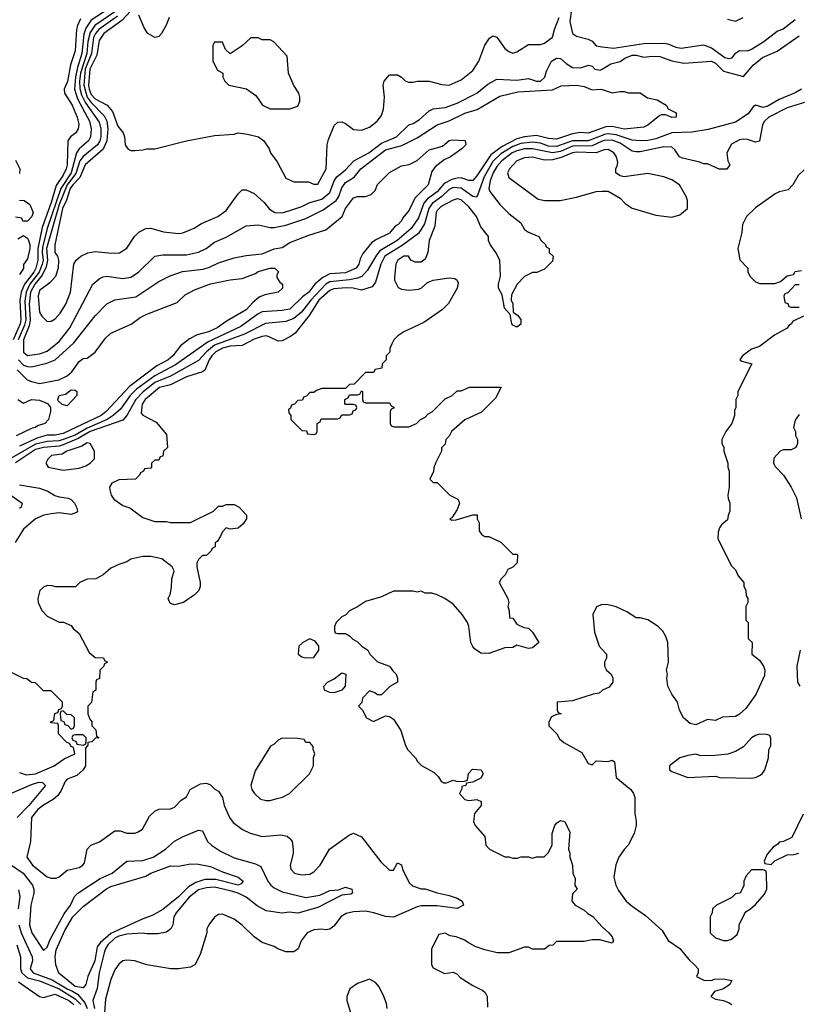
# Model space of a CAD drawing. Header units: inches. Extents: x 2348341 to 2479810, y 460419 to 613669.
# Tile 393 of 656: x 2377071 to 2380986, y 581511 to 586459. Entities that reach past the tile are written whole.
import ezdxf

# ---------------------------------------------------------------- set-up
doc = ezdxf.new("R2010")
doc.units = ezdxf.units.IN
doc.header["$MEASUREMENT"] = 0
doc.layers.add('C3578', color=7, linetype='Continuous')
doc.layers.add('C3588', color=7, linetype='Continuous')

msp = doc.modelspace()

# ---------------------------------------------------------------- linework, layer by layer
at = {"layer": 'C3578', "color": 2}
for points, elevation in [([(2377544.4, 586530), (2377430, 586456.8), (2377403.2, 586416.8), (2377394.3, 586385.7), (2377383.7, 586290), (2377361.3, 586218.7), (2377351.3, 586170), (2377346.4, 586110), (2377361.1, 586061.1), (2377421.3, 585950), (2377430.3, 585910), (2377427.2, 585870), (2377417.6, 585850), (2377370.2, 585809.8), (2377356.1, 585790), (2377330.7, 585690), (2377277.2, 585610), (2377209.5, 585410), (2377185.5, 585314.5), (2377183.3, 585290), (2377188.3, 585250), (2377184.4, 585230), (2377168.4, 585190), (2377122.5, 585130), (2377103.6, 585090), (2377096.1, 585043.9), (2377101.7, 584950), (2377095.6, 584924.4), (2377064.2, 584850)], 86), ([(2379846, 586510), (2379837.3, 586450), (2379851.3, 586390), (2379870, 586376), (2379930, 586361), (2379950, 586351), (2379970, 586327.3), (2380000, 586323.6)], 98), ([(2377377.3, 586462.7), (2377361.3, 586430), (2377356.5, 586410), (2377350, 586302), (2377327, 586233), (2377311, 586149), (2377294.4, 586110), (2377297.1, 586090), (2377335.2, 586030), (2377360.3, 585970), (2377368.1, 585931.9), (2377365.5, 585910), (2377354, 585890), (2377326.8, 585870), (2377313, 585850), (2377310.2, 585730.2), (2377305.5, 585710), (2377290, 585678), (2377254, 585626), (2377230, 585540.9), (2377184.6, 585415.4), (2377162.4, 585310), (2377161.8, 585250), (2377152.1, 585210), (2377142.7, 585190), (2377095.5, 585130), (2377078, 585090), (2377072.5, 585050), (2377077.3, 584950), (2377072.8, 584930), (2377038.7, 584850)], 82), ([(2377550, 586499), (2377449.6, 586430.4), (2377424.9, 586395.1), (2377414.1, 586350), (2377408.9, 586290), (2377377.1, 586190), (2377371.7, 586150), (2377373.1, 586113.1), (2377381.6, 586081.6), (2377401.6, 586041.6), (2377470, 585944.9), (2377479.7, 585910), (2377479.2, 585870), (2377474, 585850), (2377461.5, 585830), (2377390, 585772.4), (2377373.8, 585750), (2377353.5, 585686.5), (2377310, 585629.8), (2377269.4, 585530.6), (2377206.2, 585310), (2377211.7, 585250), (2377203.4, 585216.6), (2377184.8, 585175.2), (2377147, 585130), (2377126.2, 585090), (2377118.8, 585030), (2377124.2, 584950), (2377118.8, 584921.2), (2377090.2, 584850), (2377090, 584787.7), (2377110, 584772.4), (2377170, 584779.5), (2377210, 584794), (2377270, 584842.4), (2377322.4, 584910), (2377439.3, 585130), (2377470, 585157.3), (2377490, 585167.3), (2377510, 585170.5), (2377590, 585158), (2377630, 585164.9), (2377669.2, 585190), (2377750, 585270.6), (2377790, 585278), (2377910, 585277.1), (2377970, 585290.4), (2378009.2, 585310), (2378050, 585340.5), (2378110, 585365.5), (2378210, 585424), (2378270, 585427.7), (2378330, 585414), (2378350, 585414), (2378410, 585427), (2378510, 585460.4), (2378596.2, 585503.8), (2378662.4, 585550), (2378676.4, 585570), (2378690, 585613.4), (2378710, 585641.3), (2378752.7, 585667.3), (2378785.6, 585710), (2378910, 585805.8), (2378993.3, 585826.7), (2379070, 585864.9), (2379170, 585931.6), (2379230, 585950.3), (2379310, 585989), (2379371.9, 586008.1), (2379485.2, 586074.8), (2379575.8, 586095.8), (2379750, 586106.8), (2379794, 586126), (2379870.5, 586130.5), (2379910, 586122.8), (2379950, 586106), (2379990.7, 586110.7), (2380000, 586107.6)], 90), ([(2377563.3, 586476.7), (2377469.6, 586410.4), (2377451.9, 586390), (2377442.8, 586370), (2377431.5, 586290), (2377400.6, 586210), (2377392.9, 586130), (2377410.8, 586070), (2377430, 586043.5), (2377495.4, 585975.4), (2377509.2, 585950), (2377514.3, 585910), (2377509.4, 585850.6), (2377490.9, 585809.1), (2377400.2, 585730), (2377374.1, 585665.9), (2377338.6, 585630), (2377325.1, 585610), (2377307.2, 585552.8), (2377286.1, 585510), (2377247.3, 585327.3), (2377248.5, 585290), (2377261, 585270), (2377266.8, 585250), (2377264.7, 585210), (2377250.6, 585169.4), (2377222.8, 585137.2), (2377170, 585099), (2377163.8, 585070), (2377171.3, 584990), (2377182, 584970), (2377210, 584942), (2377230, 584944.7), (2377250, 584956), (2377274.9, 584985.1), (2377302.7, 585030), (2377326, 585090), (2377344, 585230), (2377355.3, 585250), (2377378, 585270), (2377412.9, 585287.1), (2377450, 585294.8), (2377533.6, 585286.4), (2377572.9, 585287.1), (2377609.1, 585310.9), (2377648.7, 585370), (2377669.3, 585390.7), (2377706, 585410), (2377730, 585410.8), (2377793.7, 585393.7), (2377870, 585384), (2377892.1, 585387.9), (2377949.1, 585410.9), (2377985.6, 585434.4), (2378068, 585470), (2378110, 585501), (2378170, 585584.7), (2378190, 585604.7), (2378210, 585604.7), (2378250, 585586), (2378301.1, 585541.1), (2378326.9, 585506.9), (2378354, 585490), (2378390, 585488.5), (2378430, 585499.5), (2378490, 585520.4), (2378530, 585540.3), (2378590, 585556.9), (2378629.8, 585590.2), (2378652.6, 585650), (2378666, 585670), (2378710, 585704.9), (2378750.8, 585749.2), (2378827.3, 585790), (2378890, 585838.9), (2378965.2, 585870), (2379028, 585930), (2379050, 585938), (2379082, 585958), (2379130, 586001), (2379150, 586010.8), (2379210, 586017.3), (2379270, 586039.1), (2379369.5, 586090.5), (2379424.8, 586135.2), (2379470, 586161), (2379570, 586154.8), (2379630, 586164), (2379670, 586150.7), (2379690, 586150.6), (2379711.3, 586170), (2379719.4, 586200.6), (2379745.6, 586250), (2379770, 586266.4), (2379790, 586263.8), (2379818.5, 586238.5), (2379850, 586219.5), (2379890, 586216.4), (2379931, 586231), (2379950, 586226), (2379962.8, 586210), (2379990, 586204.9), (2380000, 586210.8)], 94), ([(2377630, 586503.5), (2377585.4, 586454.6), (2377494, 586390), (2377470, 586354.5), (2377458.9, 586281.1), (2377423.5, 586210), (2377416.8, 586130), (2377419.8, 586110), (2377430, 586083.2), (2377450, 586061.6), (2377510.3, 586030.3), (2377538.3, 585998.3), (2377564.7, 585924.7), (2377591, 585890), (2377598, 585870), (2377602, 585830), (2377614, 585810), (2377630, 585802), (2377650, 585802), (2377690, 585804.7), (2377710, 585811), (2377750, 585811), (2377910, 585851), (2378050, 585878), (2378150, 585884.7), (2378170, 585891), (2378216.4, 585883.6), (2378272, 585870), (2378298, 585850), (2378324.7, 585810), (2378331.3, 585790), (2378365.4, 585745.4), (2378410, 585662), (2378450, 585644.7), (2378523.6, 585643.6), (2378550, 585632), (2378570, 585632), (2378612.3, 585710), (2378617.2, 585830), (2378623.2, 585856.8), (2378652.9, 585927.1), (2378670, 585944.7), (2378690, 585946), (2378710, 585938), (2378750, 585906.8), (2378790, 585904), (2378830, 585918.8), (2378869, 585950), (2378890, 585978), (2378900.9, 586010), (2378906, 586070), (2378899, 586130), (2378904, 586150), (2378930, 586182), (2378970, 586182), (2378991.1, 586171.1), (2379010, 586152), (2379025.4, 586145.4), (2379050, 586144.7), (2379069, 586151), (2379130, 586151), (2379193.2, 586133.2), (2379230, 586130.6), (2379290, 586156.3), (2379350, 586204), (2379379.5, 586250), (2379409.5, 586330.5), (2379433.6, 586366.4), (2379450, 586378), (2379470, 586372), (2379510, 586314.8), (2379530, 586299.1), (2379550, 586290.7), (2379570, 586297.3), (2379630, 586334), (2379690, 586334), (2379710, 586340.7), (2379749.4, 586370.6), (2379759.5, 586410), (2379784, 586470)], 98), ([(2377822.4, 586470), (2377807.9, 586432.1), (2377784.7, 586390), (2377770, 586375.3), (2377750, 586369), (2377715.3, 586390), (2377697.5, 586417.5), (2377670, 586482.7)], 98), ([(2380000, 585914.5), (2379930, 585889.7), (2379890, 585892.7), (2379850, 585886.2), (2379770, 585858.5), (2379730, 585861.5), (2379670, 585877.8), (2379610, 585870.9), (2379570, 585860.3), (2379497.3, 585822.7), (2379440.4, 585779.6), (2379370, 585674), (2379350, 585651.8), (2379330, 585651.8), (2379290, 585664), (2379270, 585662.7), (2379243.2, 585656.8), (2379204.6, 585635.4), (2379170, 585594.8), (2379121.7, 585558.3), (2379103.5, 585536.5), (2379076.2, 585463.8), (2379038.7, 585410), (2378968.7, 585350), (2378882.4, 585297.6), (2378864.3, 585275.7), (2378820.4, 585199.6), (2378791, 585169), (2378770, 585159.8), (2378730, 585151.6), (2378630, 585141.2), (2378610, 585130.8), (2378534.4, 585050), (2378487.4, 584990), (2378450, 584956.9), (2378410, 584942), (2378307.7, 584932.3), (2378202, 584878), (2378050, 584823.7), (2378010.2, 584790), (2377970, 584746.9), (2377830, 584667.8), (2377750, 584635.7), (2377690, 584587.8), (2377654.2, 584550), (2377610.2, 584469.8), (2377590, 584447.1), (2377426, 584390), (2377365.7, 584354.3), (2377290, 584322.2), (2377270, 584316.1), (2377190.8, 584310), (2377150, 584298.6), (2377050, 584232.9)], 90), ([(2380000, 585878), (2379930.1, 585849.9), (2379850, 585849.9), (2379770, 585822.4), (2379730, 585824), (2379690, 585839), (2379650, 585844.2), (2379590, 585837.6), (2379550, 585821.9), (2379490, 585785.5), (2379450, 585747.3), (2379406.7, 585670), (2379370, 585567), (2379350, 585571.2), (2379290, 585612.4), (2379250, 585615.1), (2379230, 585606.3), (2379193.4, 585570), (2379145, 585535), (2379128.4, 585510), (2379107, 585433), (2379076, 585384), (2378994.9, 585325.1), (2378906.7, 585270), (2378886.9, 585230), (2378860.4, 585139.6), (2378843.8, 585116.2), (2378790, 585100.7), (2378748, 585110), (2378711.9, 585111.9), (2378650, 585107.3), (2378630, 585098.5), (2378574.9, 585050), (2378527.1, 584972.9), (2378455.5, 584884.5), (2378432.7, 584867.3), (2378390, 584845.6), (2378370, 584843.6), (2378325.4, 584865.4), (2378310, 584869.7), (2378290, 584867.3), (2378250, 584853.3), (2378190, 584822), (2378130, 584817.8), (2378090, 584807.7), (2378056.5, 584790), (2378036.5, 584770), (2378023.6, 584750), (2378002, 584698), (2377990.4, 584689.6), (2377910, 584665.1), (2377830, 584624.8), (2377774, 584610), (2377701.3, 584550), (2377686.6, 584526.6), (2377682, 584482), (2377690, 584471.3), (2377756.9, 584436.9), (2377810, 584374), (2377814, 584310), (2377794, 584290), (2377790, 584266), (2377778, 584262), (2377770, 584246), (2377750, 584246), (2377734, 584230), (2377734, 584210), (2377730, 584206), (2377698, 584202), (2377694, 584190), (2377678, 584182), (2377674, 584170), (2377654, 584150), (2377570, 584146), (2377534, 584130), (2377522, 584110), (2377523.6, 584096.4), (2377531.3, 584070), (2377544.7, 584050), (2377590, 584018), (2377625.4, 584005.4), (2377690, 583958), (2377750, 583938), (2377810, 583938), (2377830, 583932), (2377930, 583932), (2378046, 583990), (2378070, 584014), (2378090, 584014), (2378110, 584022), (2378150, 584022), (2378174, 584010), (2378212, 583970), (2378211.3, 583950), (2378194.4, 583925.6), (2378170, 583904), (2378130, 583898), (2378110, 583906), (2378090, 583886), (2378079.8, 583860.2), (2378063.6, 583836.4), (2378054, 583830), (2378054, 583810), (2378038, 583802), (2378034, 583790), (2378010, 583766), (2377990, 583766), (2377970, 583746), (2377962, 583730), (2377962, 583710), (2377978, 583630), (2377978, 583610), (2377971.3, 583590), (2377950.6, 583569.4), (2377894, 583530), (2377850, 583518), (2377830, 583526), (2377820.4, 583540.4), (2377818, 583550), (2377828, 583570), (2377834, 583606), (2377835.3, 583650), (2377848, 583690), (2377838, 583710), (2377786, 583750), (2377730, 583762), (2377690, 583762), (2377630, 583748.7), (2377610, 583735.3), (2377570, 583722), (2377530, 583702), (2377490.9, 583669.1), (2377454, 583650), (2377410, 583648), (2377374, 583630), (2377351.6, 583608.4), (2377251.6, 583608.4), (2377234.6, 583614.6), (2377210, 583615.3), (2377190, 583608), (2377172, 583590), (2377162, 583550), (2377164.7, 583530), (2377182, 583490), (2377210, 583462), (2377270, 583432), (2377291.6, 583431.6), (2377330, 583414), (2377339.6, 583399.6), (2377370, 583374), (2377419.6, 583279.6), (2377450, 583254), (2377492.7, 583252.7), (2377498, 583238), (2377512, 583230), (2377498, 583222), (2377494, 583210), (2377474, 583190), (2377471.6, 583148.4), (2377458, 583142), (2377454, 583130), (2377454, 583090), (2377438, 583082), (2377431.6, 583028.4), (2377414, 583010), (2377414, 582970), (2377423.6, 582943.6), (2377434, 582930), (2377434, 582910), (2377454, 582890), (2377458, 582858), (2377471.3, 582850), (2377452, 582848), (2377434, 582830), (2377414, 582826), (2377414, 582814), (2377402, 582798), (2377402, 582710), (2377390.8, 582689.2), (2377358.8, 582661.2), (2377310, 582642), (2377299.3, 582630), (2377278, 582582), (2377260.9, 582559.1), (2377239.9, 582540.1), (2377190, 582511.6), (2377162, 582490), (2377130.6, 582450), (2377124.9, 582330), (2377107.3, 582250), (2377136, 582210), (2377210, 582151.3), (2377230, 582144.7), (2377254.6, 582145.4), (2377268.9, 582151.1), (2377310, 582184.7), (2377370, 582198), (2377388, 582210), (2377397.2, 582222.8), (2377409.5, 582290.5), (2377429.4, 582310.6), (2377472.3, 582327.7), (2377550, 582382), (2377576.4, 582383.6), (2377610, 582371.3), (2377650, 582371.3), (2377663.1, 582376.9), (2377688.4, 582391.6), (2377724, 582456), (2377750, 582482), (2377770, 582492), (2377830, 582494), (2377850, 582502), (2377883.1, 582536.9), (2377910, 582554), (2377928.9, 582591.1), (2377980.4, 582619.6), (2378010, 582622), (2378030, 582614), (2378051.6, 582591.6), (2378070, 582582), (2378091, 582550), (2378098.8, 582510), (2378126, 582450), (2378145.2, 582425.2), (2378192, 582390), (2378230, 582371), (2378290, 582354.8), (2378383.5, 582363.5), (2378416.3, 582356.3), (2378430, 582344.7), (2378441, 582330), (2378446.8, 582290), (2378446.8, 582270), (2378431.1, 582208.9), (2378434.8, 582190), (2378452, 582170), (2378490, 582162), (2378510, 582163), (2378530, 582165.5), (2378550, 582177.3), (2378581.2, 582210), (2378629.3, 582290.7), (2378730, 582362), (2378750, 582371.3), (2378790, 582352), (2378887.1, 582227.1), (2378930, 582184.7), (2378950, 582184.7), (2378970, 582222), (2378990, 582212), (2378996, 582190), (2379030, 582122), (2379046.4, 582106.4), (2379090, 582091.3), (2379110, 582091), (2379170, 582070.8), (2379230, 582057.3), (2379270, 582044.9), (2379296, 582030), (2379302, 582010), (2379270, 581993.2), (2379170, 582005.1), (2379090, 582005.6), (2379070, 582001.6), (2378950, 581949.3), (2378910, 581952), (2378851.3, 581971.3), (2378810, 581978.4), (2378750, 581975.6), (2378712.5, 581967.5), (2378687, 581953), (2378650, 581904), (2378630, 581889), (2378610, 581885.2), (2378589.3, 581889.3), (2378550, 581886), (2378516, 581870), (2378486.8, 581830), (2378470.9, 581789.1), (2378450, 581775.3), (2378410, 581775.3), (2378369.3, 581789.3), (2378350, 581802), (2378290, 581822), (2378249.3, 581849.3), (2378190, 581909), (2378150, 581939), (2378090, 581964), (2378070, 581962), (2378050.9, 581949.1), (2378022, 581910), (2378012, 581890), (2378011.3, 581870), (2377978.8, 581761.2), (2377951.1, 581708.9), (2377930, 581698), (2377870, 581688.7), (2377831.1, 581688.9), (2377710, 581709.2), (2377650, 581729.2), (2377610, 581732.7), (2377590, 581729.2), (2377570, 581713.2), (2377550, 581684), (2377530, 581635.3), (2377503, 581537), (2377498, 581470)], 94), ([(2377064.5, 584750), (2377090, 584723.2), (2377110, 584715.6), (2377130, 584714.9), (2377207.4, 584732.6), (2377249.8, 584750.2), (2377344.1, 584835.9), (2377449.7, 584970.3), (2377510, 585030.8), (2377550, 585050.7), (2377654.2, 585065.8), (2377770, 585144), (2377827.5, 585172.5), (2377890, 585193), (2377994.2, 585205.8), (2378024.8, 585215.2), (2378070, 585237.3), (2378150, 585262.8), (2378210, 585274.8), (2378290, 585282), (2378350, 585307.7), (2378390, 585314.8), (2378430, 585339.1), (2378524.2, 585375.8), (2378610, 585402.4), (2378693.2, 585470), (2378710, 585511), (2378750, 585564.7), (2378770, 585570.7), (2378810, 585570.8), (2378838.6, 585581.4), (2378858.6, 585601.4), (2378870, 585631.3), (2378930, 585691.3), (2378990, 585724.7), (2379030, 585731.3), (2379070, 585751), (2379130, 585804.7), (2379196.5, 585823.5), (2379230, 585851.3), (2379245.2, 585854.8), (2379311.3, 585851.3), (2379314, 585830), (2379294, 585810), (2379238, 585770), (2379204.5, 585755.5), (2379159.8, 585720.2), (2379143.5, 585696.5), (2379124.7, 585630), (2379057.3, 585562.7), (2379030, 585502), (2378996.8, 585463.2), (2378990, 585449), (2378974.8, 585430), (2378958.8, 585421.2), (2378930, 585386.6), (2378864.9, 585355.1), (2378841.1, 585338.9), (2378795.9, 585284.1), (2378782.5, 585257.5), (2378776.3, 585230), (2378762.8, 585210), (2378710, 585187.6), (2378630, 585182.3), (2378595.9, 585164.1), (2378554.9, 585130), (2378524.9, 585090), (2378492.9, 585067.1), (2378430, 585005.1), (2378390, 584997.4), (2378290, 584991.1), (2378270, 584981.1), (2378183.1, 584916.9), (2378019.1, 584840.9), (2377854.8, 584725.2), (2377750, 584669), (2377658, 584602), (2377626, 584570), (2377577.7, 584502.3), (2377541.1, 584470), (2377510.3, 584450), (2377410, 584406.5), (2377350, 584371.9), (2377290, 584348.6), (2377270, 584343.2), (2377210, 584340.2), (2377150, 584326.1), (2377019.6, 584250)], 86), ([(2380000, 585848.2), (2379950, 585825), (2379850, 585823.2), (2379790, 585797.5), (2379750, 585789.8), (2379650, 585810.7), (2379610, 585809.8), (2379570, 585800.7), (2379547.4, 585790), (2379495.3, 585750), (2379470, 585721.3), (2379451.3, 585690), (2379436.5, 585650), (2379430.5, 585610.5), (2379435.5, 585595.5), (2379484.7, 585530), (2379530, 585484.7), (2379590, 585438), (2379610, 585404.7), (2379630, 585391), (2379682, 585370), (2379691.6, 585351.6), (2379714, 585330), (2379718, 585318), (2379734, 585310), (2379734, 585290), (2379754, 585270), (2379750, 585246), (2379710, 585206), (2379671.6, 585188.4), (2379650, 585188), (2379610, 585168), (2379572, 585130), (2379543.6, 585076.4), (2379542, 585050), (2379551.1, 585031.1), (2379552, 584990), (2379574.4, 584974.4), (2379590, 584952), (2379590.7, 584929.3), (2379570, 584914), (2379550, 584924), (2379545.2, 584930), (2379538, 584978), (2379509, 585010), (2379496.4, 585076.4), (2379478, 585110), (2379478, 585130), (2379489.3, 585170.7), (2379485.2, 585250), (2379465.2, 585290), (2379437.2, 585330), (2379429, 585350), (2379428.7, 585370), (2379390, 585419), (2379367.3, 585470), (2379330, 585519.5), (2379290, 585553.3), (2379270, 585558.7), (2379250, 585553), (2379190, 585519.7), (2379170, 585500.9), (2379164.9, 585490), (2379158, 585422), (2379130.7, 585350), (2379124, 585290), (2379110, 585255.3), (2379090, 585241.2), (2379060.2, 585240.2), (2379038, 585250), (2379026, 585270), (2379002, 585270), (2378972, 585250), (2378962, 585230), (2378955.3, 585164.7), (2378954.8, 585150), (2378973.7, 585113.7), (2378990, 585105.5), (2379030, 585100.4), (2379075.8, 585104.2), (2379090, 585110.7), (2379122, 585138), (2379149.3, 585150.7), (2379230, 585162), (2379259.1, 585159.1), (2379271.3, 585150), (2379275.3, 585135.3), (2379271, 585110), (2379227.1, 585032.9), (2379196.8, 585003.2), (2379102.8, 584937.2), (2379002, 584890), (2378972, 584870), (2378952, 584850), (2378942, 584830), (2378932.7, 584807.3), (2378931.6, 584788.4), (2378914, 584770), (2378914, 584750), (2378894, 584730), (2378892.7, 584707.3), (2378858, 584702), (2378850, 584686), (2378810, 584686), (2378752.7, 584627.3), (2378730, 584626), (2378710, 584606), (2378590, 584606), (2378563.6, 584596.4), (2378550, 584586), (2378530, 584586), (2378512.7, 584567.3), (2378498, 584562), (2378492.7, 584547.3), (2378470, 584546), (2378452.7, 584527.3), (2378438, 584522), (2378432.7, 584507.3), (2378422, 584498), (2378423.6, 584483.6), (2378434, 584470), (2378434, 584450), (2378490, 584394), (2378512.7, 584392.7), (2378518, 584378), (2378550, 584374), (2378562, 584378), (2378566, 584390), (2378566, 584430), (2378582, 584438), (2378587.3, 584452.7), (2378670, 584454), (2378682, 584458), (2378690, 584474), (2378730, 584474), (2378742, 584478), (2378747.3, 584492.7), (2378762, 584498), (2378766, 584510), (2378762, 584522), (2378750, 584526), (2378710, 584526), (2378706, 584530), (2378706, 584550), (2378722, 584558), (2378730, 584574), (2378770, 584574), (2378782, 584578), (2378790, 584594), (2378794, 584590), (2378794, 584550), (2378798, 584538), (2378810, 584534), (2378930, 584534), (2378938, 584518), (2378952.7, 584512.7), (2378952.7, 584507.3), (2378938, 584502), (2378934, 584490), (2378934, 584430), (2378938, 584418), (2378952.7, 584412.7), (2379027.3, 584412.7), (2379066, 584430), (2379086, 584450), (2379110, 584462), (2379123.1, 584476.9), (2379146, 584490), (2379210, 584554), (2379246, 584570), (2379270, 584594), (2379290, 584594), (2379332.7, 584612.7), (2379492.7, 584612.7), (2379463.6, 584556.4), (2379392.7, 584487.3), (2379310, 584448), (2379242, 584390), (2379230, 584366), (2379214, 584350), (2379210, 584326), (2379192.7, 584307.3), (2379192, 584290), (2379162, 584230), (2379152.7, 584207.3), (2379151.6, 584188.4), (2379134, 584150), (2379150, 584134), (2379170, 584134), (2379234, 584070), (2379274, 584050), (2379279.6, 584039.6), (2379282, 584030), (2379270, 583998), (2379244.7, 583955.3), (2379234, 583950), (2379244.7, 583944.7), (2379266, 583946), (2379350, 583971.3), (2379371, 583971), (2379372, 583950), (2379382, 583930), (2379382, 583890), (2379394, 583870), (2379410, 583862), (2379430, 583862), (2379490, 583834), (2379550, 583774), (2379570, 583774), (2379574, 583770), (2379572, 583730), (2379550, 583708), (2379524.7, 583695.3), (2379512, 583670), (2379492, 583650), (2379482, 583630), (2379526, 583550), (2379531.3, 583530), (2379524.7, 583510), (2379531.6, 583488.4), (2379534, 583454), (2379550, 583452), (2379570, 583422), (2379605.4, 583405.4), (2379630, 583402), (2379650, 583382), (2379682, 583330), (2379650, 583302), (2379630, 583299), (2379570, 583315.3), (2379550, 583304), (2379510, 583302), (2379430, 583274), (2379390, 583275.3), (2379358, 583298), (2379349.3, 583309.3), (2379339, 583330), (2379328.7, 583410), (2379322, 583430), (2379295.3, 583470), (2379250, 583522), (2379208, 583550), (2379170, 583568.7), (2379143.6, 583576.4), (2379110, 583578), (2379090, 583588), (2379070, 583582), (2379050, 583588), (2378950, 583588), (2378890, 583558), (2378810, 583535.3), (2378770, 583508), (2378730, 583488), (2378711.1, 583468.9), (2378690, 583458), (2378662, 583430), (2378654, 583410), (2378654, 583390), (2378658, 583378), (2378670, 583374), (2378710, 583374), (2378730, 583362), (2378745.4, 583345.4), (2378770, 583332), (2378792, 583310), (2378822, 583290), (2378832, 583270), (2378870, 583232), (2378930.9, 583210.9), (2378946.8, 583186.8), (2378964.7, 583170), (2378971.3, 583150), (2378970.9, 583129.1), (2378931.6, 583108.4), (2378890, 583066), (2378870, 583066), (2378856.4, 583076.4), (2378830, 583086), (2378794, 583050), (2378791.6, 583028.4), (2378774, 583010), (2378794, 582990), (2378814, 582950), (2378850, 582932), (2378910, 582961), (2378930, 582958), (2378950, 582944.7), (2378987.5, 582887.5), (2379010.9, 582810.9), (2379022, 582790), (2379062, 582750), (2379071.3, 582731.3), (2379091.6, 582711.6), (2379155.3, 582675.3), (2379175.3, 582655.3), (2379190, 582632), (2379203.6, 582623.6), (2379216.4, 582623.6), (2379250, 582638), (2379270, 582631.3), (2379307.3, 582632.7), (2379322, 582638), (2379328.4, 582671.6), (2379347.3, 582692.7), (2379392, 582690), (2379402, 582670), (2379390, 582648), (2379350, 582628), (2379318, 582622), (2379314, 582610), (2379294, 582606), (2379294, 582594), (2379282, 582570), (2379310, 582541), (2379330, 582536), (2379370, 582541), (2379392, 582530), (2379391.3, 582510), (2379358, 582470), (2379352, 582430), (2379362, 582410), (2379410, 582354), (2379414, 582310), (2379434, 582290), (2379510, 582252), (2379530, 582252), (2379550, 582244.7), (2379574.6, 582245.4), (2379590, 582252), (2379630, 582252), (2379650, 582244.7), (2379670, 582252), (2379707.3, 582252.7), (2379728.4, 582271.6), (2379748, 582310), (2379748, 582370), (2379762, 582410), (2379770, 582422), (2379790, 582434), (2379812, 582430), (2379836.9, 582376.9), (2379831.3, 582290), (2379838, 582270), (2379838, 582250), (2379851.3, 582210), (2379852, 582170), (2379863.6, 582143.6), (2379862, 582110), (2379874, 582090), (2379850, 582066), (2379846.8, 582030), (2379864.7, 582010), (2379910, 581984), (2379927, 581967), (2379952.4, 581952.4), (2379999.9, 581899.8)], 98), ([(2380000, 585801.6), (2379969.2, 585790.8), (2379870, 585794.2), (2379850, 585790.7), (2379793.9, 585766.1), (2379750, 585754.6), (2379710, 585753.5), (2379650, 585768), (2379610, 585765.1), (2379570, 585749.5), (2379534, 585710), (2379524, 585690), (2379530, 585666.8), (2379678, 585558), (2379710.9, 585550.9), (2379789.1, 585550.9), (2379870, 585567.3), (2379970, 585596), (2380000, 585597)], 102), ([(2377050, 585754), (2377071.3, 585710), (2377070, 585686)], 78), ([(2377070, 585552), (2377094, 585550), (2377122, 585530), (2377138, 585490), (2377132, 585470), (2377110, 585446), (2377087.3, 585447.3), (2377082, 585462), (2377050, 585466)], 78), ([(2377062, 585358), (2377090, 585374), (2377110, 585362), (2377114.4, 585354.4), (2377122.8, 585330), (2377122.8, 585310), (2377110, 585258), (2377091, 585229), (2377090, 585208), (2377070, 585178)], 78), ([(2377059, 584699), (2377109.2, 584649.2), (2377130, 584640.3), (2377170, 584630.6), (2377268, 584650), (2377309, 584670), (2377333.2, 584690), (2377370, 584741), (2377390, 584756), (2377410, 584758), (2377450, 584788.4), (2377501.8, 584858.2), (2377530, 584883.8), (2377630.9, 584929.1), (2377677.6, 584962.4), (2377710, 584978.7), (2377862, 585038), (2377903.1, 585076.9), (2377950, 585102.4), (2378030, 585132), (2378130, 585152.2), (2378190, 585158), (2378256.6, 585183.4), (2378270, 585193.4), (2378330.8, 585210.8), (2378354, 585210), (2378371.6, 585191.6), (2378363.6, 585176.4), (2378363.6, 585163.6), (2378379.6, 585139.6), (2378392, 585130), (2378392, 585110), (2378370, 585089.2), (2378302.8, 585077.2), (2378274.8, 585065.2), (2378242.5, 585037.5), (2378210, 585000.9), (2378113.7, 584946.3), (2378064, 584910), (2378021, 584890), (2377963.9, 584876.1), (2377925.2, 584854.8), (2377879.6, 584820.4), (2377840.4, 584770), (2377817.1, 584750), (2377760.7, 584719.3), (2377623.8, 584616.2), (2377506, 584490), (2377481.3, 584470), (2377290, 584379.3), (2377250, 584371.8), (2377210, 584371.9), (2377162, 584358), (2377070, 584316.5)], 82), ([(2377062, 584550), (2377090, 584532), (2377130, 584551), (2377170, 584546.8), (2377210.8, 584530.8), (2377226, 584510), (2377226, 584490), (2377216, 584450), (2377198, 584430), (2377161.4, 584418.6), (2377151.3, 584410), (2377133.4, 584406.6), (2377052.5, 584367.5)], 78), ([(2376992.7, 584092.7), (2377082.8, 584030), (2377078.8, 584010), (2377070, 584002.7)], 86), ([(2377070, 584121.3), (2377170, 584104.9), (2377212, 584090), (2377248.1, 584068.1), (2377270, 584060.7), (2377314.9, 584054.9), (2377330, 584047.3), (2377347.3, 584030), (2377357.3, 584010), (2377361, 583990), (2377357.3, 583982.7), (2377330, 583972.7), (2377270, 583981.6), (2377230, 583976.3), (2377192, 583970), (2377151.3, 583950), (2377090, 583899), (2377047.9, 583832.1)], 90), ([(2380000, 583520.4), (2379999.6, 583520.4), (2379971.6, 583508.4), (2379952, 583470), (2379962, 583382), (2379984.7, 583310), (2380000, 583293.6)], 102), ([(2377070, 582676), (2377103.4, 582663.4), (2377150, 582669), (2377245.2, 582710), (2377295.5, 582744.5), (2377348, 582770), (2377342, 582802), (2377330, 582806), (2377322, 582822), (2377307.3, 582827.3), (2377266, 582870), (2377266, 582910), (2377262, 582922), (2377230, 582926), (2377226, 582930), (2377242, 582938), (2377247.3, 582972.7), (2377262, 582978), (2377267.3, 582992.7), (2377282, 582998), (2377286, 583010), (2377286, 583030), (2377230, 583086), (2377190, 583086), (2377150, 583126), (2377130, 583128), (2377107.3, 583147.3), (2377090, 583148), (2377030, 583178)], 94), ([(2380000, 583088.3), (2379984.7, 583075.3), (2379954, 583070), (2379850, 583035.3), (2379774, 583030), (2379774, 582990), (2379778, 582978), (2379794, 582970), (2379770, 582968), (2379744.7, 582955.3), (2379732, 582930), (2379732, 582910), (2379771.1, 582871.1), (2379785.4, 582845.4), (2379806.4, 582826.4), (2379896.9, 582776.9), (2379930, 582722), (2379950, 582714), (2379970, 582734), (2380000, 582732.7)], 102), ([(2377030, 582571.7), (2377130, 582615.8), (2377168, 582628), (2377185.2, 582625.2), (2377201, 582610), (2377117.7, 582510), (2377058, 582450)], 90), ([(2377030.3, 582210.3), (2377088.4, 582170), (2377134.9, 582110), (2377141.7, 582090), (2377141.7, 582070), (2377127.2, 582010), (2377121.1, 581910), (2377132.2, 581870), (2377190, 581781), (2377210, 581798), (2377223.5, 581836.5), (2377294.6, 581965.4), (2377327, 582010), (2377346.5, 582053.5), (2377364, 582070), (2377476.3, 582143.7), (2377535.3, 582170), (2377609.3, 582230.7), (2377690, 582233.4), (2377742, 582250), (2377804, 582290), (2377849.6, 582330.4), (2377890, 582353.4), (2377970, 582386), (2377990, 582382), (2378016, 582330), (2378036, 582310), (2378080.9, 582280.9), (2378150, 582247.7), (2378256.8, 582216.8), (2378282.8, 582202.8), (2378318.8, 582130), (2378334, 582110), (2378350, 582096.3), (2378390, 582076.3), (2378510, 582048), (2378580.2, 582059.8), (2378630, 582082.8), (2378673.6, 582086.4), (2378710, 582099.1), (2378741, 582090), (2378744.7, 582070), (2378735.9, 582064.1), (2378690, 582059), (2378570, 581998), (2378470, 581969.6), (2378426.6, 581973.4), (2378390, 581969), (2378310, 581981.2), (2378265.4, 582005.4), (2378209, 582050), (2378169.3, 582070), (2378130, 582082), (2378050, 582099.8), (2378010, 582096.8), (2377970, 582086.6), (2377922.6, 582050), (2377857.3, 581970), (2377846.8, 581950), (2377841, 581910), (2377831, 581890), (2377810, 581874), (2377765.6, 581865.6), (2377710, 581865.2), (2377690, 581869.2), (2377610, 581863.5), (2377570, 581853.5), (2377550, 581843.1), (2377514.3, 581810), (2377501.8, 581790), (2377496.1, 581770), (2377470.3, 581670), (2377460.9, 581590), (2377438.4, 581530), (2377447.7, 581490)], 90), ([(2377065.5, 582085.5), (2377072, 582052), (2377064.2, 581990)], 86), ([(2377066.5, 581910), (2377078.3, 581870), (2377133.1, 581750), (2377135.3, 581730), (2377124.2, 581690), (2377138.4, 581670), (2377234.4, 581634.4), (2377310, 581588.1), (2377337.1, 581577.1), (2377361.2, 581561.2), (2377398.6, 581518.6), (2377410.2, 581490)], 86), ([(2380000, 581832.4), (2379990, 581835.3), (2379950, 581835.3), (2379910, 581826), (2379770, 581826), (2379751.6, 581808.4), (2379732.7, 581807.3), (2379710, 581788), (2379650, 581788), (2379630, 581798), (2379610, 581798), (2379531.1, 581768.9), (2379471.1, 581768.9), (2379410, 581784), (2379362, 581802), (2379322.7, 581822.7), (2379310, 581834), (2379266, 581850), (2379235.3, 581855.3), (2379210, 581868), (2379178, 581862), (2379142, 581790), (2379142, 581710), (2379150, 581694), (2379206.4, 581666.4), (2379250, 581672), (2379270, 581662), (2379286.4, 581646.4), (2379350, 581604.7), (2379399.8, 581579.8), (2379412, 581570), (2379422, 581550), (2379423.6, 581496.4)], 98), ([(2377056.5, 581810), (2377074.6, 581750), (2377075.9, 581690), (2377082.2, 581670), (2377110, 581644.7), (2377170, 581628.2), (2377270, 581588.8), (2377350, 581538.2), (2377378.2, 581510)], 82), ([(2377064.3, 581624.3), (2377170, 581550.7), (2377190, 581544.9), (2377250, 581561.3), (2377317.6, 581530), (2377343.6, 581510)], 78), ([(2378918, 581490), (2378914.6, 581514.6), (2378902, 581550), (2378878, 581598), (2378860.4, 581620.4), (2378830, 581638), (2378770, 581615.3), (2378731.1, 581588.9), (2378716, 581550), (2378716, 581530), (2378738, 581458)], 98)]:
    msp.add_lwpolyline(points, dxfattribs=dict(at, elevation=elevation))
for points, elevation in [([(2378270, 586368), (2378232.7, 586367.3), (2378190, 586328), (2378130, 586288), (2378106, 586310), (2378090, 586346), (2378050, 586346), (2378042, 586330), (2378042, 586250), (2378065.4, 586205.4), (2378092, 586190), (2378092, 586170), (2378102, 586150), (2378122, 586130), (2378210.9, 586110.9), (2378258, 586078), (2378292, 586030), (2378330, 586011.3), (2378430, 586011.3), (2378470, 586024.7), (2378479, 586050), (2378479, 586070), (2378474, 586090), (2378449.1, 586129.1), (2378422, 586190), (2378416.4, 586276.4), (2378348.4, 586348.4), (2378330, 586358), (2378290, 586358)], 102), ([(2377310, 584518), (2377284.7, 584524.7), (2377264, 584544), (2377262, 584550), (2377268.7, 584570), (2377302, 584578), (2377330, 584598.8), (2377350, 584598), (2377358, 584590), (2377358, 584570)], 78), ([(2377410, 584332.7), (2377383.4, 584316.6), (2377307.3, 584290), (2377285.1, 584274.9), (2377231.3, 584268.7), (2377212, 584250), (2377202, 584230), (2377214, 584210), (2377290, 584194.8), (2377370, 584206), (2377403.1, 584216.9), (2377426, 584230), (2377447.3, 584252.7), (2377448, 584290), (2377426, 584330)], 94), ([(2378530, 583348), (2378494, 583330), (2378474, 583310), (2378472, 583270), (2378490, 583258), (2378510, 583252), (2378550, 583254), (2378575.3, 583290), (2378575.3, 583310), (2378556.5, 583336.5)], 98), ([(2378650, 583076.9), (2378630, 583077.4), (2378603.7, 583090), (2378600.7, 583110), (2378619.3, 583130), (2378653, 583147), (2378690, 583177.3), (2378710.4, 583170), (2378708, 583110), (2378690, 583089.7)], 94), ([(2377290, 582986), (2377278, 582982), (2377274, 582970), (2377278, 582938), (2377292.7, 582932.7), (2377298, 582918), (2377312.7, 582912.7), (2377330, 582894), (2377342, 582898), (2377346, 582910), (2377346, 582950), (2377330, 582966), (2377307.3, 582967.3)], 94), ([(2377390, 582866), (2377350, 582866), (2377338, 582862), (2377334, 582850), (2377338, 582838), (2377352.7, 582832.7), (2377358, 582818), (2377390, 582814), (2377402, 582818), (2377406, 582830), (2377406, 582850)], 94), ([(2378390, 582848), (2378370, 582838), (2378350, 582818), (2378331.6, 582808.4), (2378255.3, 582684.7), (2378234, 582610), (2378238.8, 582590), (2378251, 582570), (2378282.5, 582542.5), (2378310, 582534.8), (2378330, 582534.8), (2378370, 582546.8), (2378389.1, 582550.9), (2378428, 582570), (2378528, 582670), (2378548, 582710), (2378548.7, 582751.3), (2378555.3, 582770), (2378547.3, 582792.7), (2378547.3, 582807.3), (2378530, 582826), (2378510, 582826), (2378502, 582842), (2378467.3, 582847.3)], 98), ([(2378170.2, 582109.8), (2378058, 582138), (2378002.3, 582137.7), (2377957.2, 582122.8), (2377919.1, 582100.9), (2377870, 582051.1), (2377790, 581987.3), (2377741.2, 581958.8), (2377683.2, 581936.8), (2377530, 581866.3), (2377477.7, 581822.3), (2377460.7, 581799.3), (2377448.8, 581730), (2377413.4, 581650), (2377403.8, 581610), (2377390, 581594.5), (2377350, 581600.5), (2377267.6, 581667.6), (2377252.8, 581710), (2377249.8, 581750), (2377255.2, 581784.8), (2377297.3, 581882.7), (2377337.7, 581950), (2377390, 582001.7), (2377508.1, 582091.9), (2377530, 582102.6), (2377705.8, 582154.2), (2377730, 582170.4), (2377830, 582206.8), (2377870, 582206), (2377930, 582216.5), (2377970, 582215.3), (2378030, 582203.6), (2378090, 582176), (2378170.2, 582150.2), (2378194.9, 582130), (2378184.1, 582115.9)], 86)]:
    msp.add_lwpolyline(points, close=True, dxfattribs=dict(at, elevation=elevation))
at = {"layer": 'C3588', "color": 2}
for points, elevation in [([(2380000, 586323.6), (2380056.5, 586316.5), (2380210, 586338.9), (2380310, 586341.6), (2380330, 586338), (2380370, 586320.4), (2380396.5, 586316.5), (2380510, 586332.7), (2380550, 586317.3), (2380616, 586270), (2380636.2, 586263.8), (2380653.1, 586266.9), (2380669.7, 586290.3), (2380690, 586304.9), (2380730, 586303), (2380750, 586310.7), (2380812.7, 586350), (2380878.9, 586401.1), (2380910, 586413.4), (2380970, 586459.3)], 98), ([(2380630, 586461), (2380670, 586452), (2380709, 586471)], 102), ([(2380000, 586210.8), (2380043.5, 586236.5), (2380090.7, 586249.3), (2380113.9, 586266.1), (2380150, 586280.5), (2380170, 586280.5), (2380210, 586270.4), (2380250, 586275.6), (2380290, 586274.4), (2380350, 586252.7), (2380410, 586240.3), (2380550, 586250.2), (2380570, 586240.9), (2380610, 586201.3), (2380710, 586174), (2380759.5, 586230), (2380806.6, 586270), (2380878.9, 586301.1), (2380990, 586378)], 94), ([(2381001.6, 586110), (2380970, 586091.5), (2380890, 586058.7), (2380830, 586023.5), (2380810, 586017.6), (2380770, 586029), (2380758.8, 586021.2), (2380734.6, 585985.4), (2380670, 585944.2), (2380533.5, 585906.5), (2380450, 585894.3), (2380350, 585889.8), (2380270, 585859.8), (2380230, 585852.1), (2380190, 585849.8), (2380150, 585853.6), (2380070, 585880.2), (2380030, 585885), (2380010, 585882), (2380000, 585878)], 94), ([(2380000, 586107.6), (2380050, 586091), (2380090, 586098), (2380110, 586098), (2380130, 586091.3), (2380190, 586092), (2380227.1, 586067.1), (2380276.8, 586056.8), (2380322, 586030), (2380331.6, 586011.6), (2380371.3, 585991.3), (2380372, 585970), (2380350, 585968), (2380320.4, 585980.4), (2380299.6, 585980.4), (2380290, 585978), (2380230, 585928.7), (2380210, 585919), (2380110.3, 585909.7), (2380050, 585922), (2380018.9, 585921.1), (2380000, 585914.5)], 90), ([(2381017.1, 586042.9), (2380930, 586016.3), (2380837.1, 585970), (2380815.5, 585950), (2380806, 585930), (2380790, 585848.7), (2380770, 585844), (2380730, 585857.2), (2380710, 585858), (2380690, 585855.1), (2380650, 585833.2), (2380626, 585790), (2380632, 585750), (2380642, 585730), (2380627.3, 585707.3), (2380588.4, 585708.4), (2380530, 585735.3), (2380510, 585735.3), (2380490, 585744), (2380403.2, 585763.2), (2380388.7, 585770), (2380365.6, 585805.6), (2380350, 585819), (2380310, 585819.6), (2380190, 585795.1), (2380170, 585795.1), (2380150, 585798.4), (2380090, 585838.5), (2380050, 585853.8), (2380010, 585852.8), (2380000, 585848.2)], 98), ([(2380000, 585597), (2380030, 585598), (2380090, 585562), (2380115.3, 585535.3), (2380150, 585511.3), (2380270, 585476), (2380350, 585466), (2380390, 585478), (2380429, 585511), (2380429.2, 585550), (2380422.7, 585570), (2380389.2, 585630), (2380350, 585655.1), (2380310, 585669.4), (2380230, 585686), (2380110, 585669), (2380090, 585675.3), (2380068, 585690), (2380068.7, 585710), (2380076, 585724), (2380078, 585742), (2380072, 585770), (2380058, 585790), (2380030, 585807), (2380010, 585805.1), (2380000, 585801.6)], 102), ([(2381015.3, 585704.7), (2380984.5, 585675.5), (2380958.8, 585630), (2380935.2, 585604.8), (2380890, 585594), (2380870, 585584), (2380770, 585514), (2380724.7, 585470), (2380704.7, 585430), (2380702, 585390), (2380682, 585310), (2380692.7, 585252.7), (2380732, 585210), (2380732.7, 585192.7), (2380742, 585170), (2380770, 585142), (2380792.7, 585132.7), (2380867.3, 585132.7), (2380896.4, 585143.6), (2380930, 585172), (2380962, 585178), (2380970, 585194), (2381002, 585198)], 102), ([(2380990, 585126), (2380970, 585126), (2380932.7, 585087.3), (2380918, 585082), (2380914, 585070), (2380918, 585038), (2380932.7, 585032.7), (2380938, 585018), (2380950, 585014), (2380990, 585014)], 102), ([(2381012, 584970), (2380956.9, 584943.1), (2380951, 584930), (2380938, 584922), (2380930, 584909.3), (2380865.5, 584874.5), (2380790, 584817.2), (2380750, 584802.7), (2380706, 584770), (2380692, 584750), (2380702.8, 584742.8), (2380752, 584730), (2380682, 584590), (2380682, 584570), (2380672, 584550), (2380672, 584510), (2380665.4, 584494.6), (2380664.7, 584470), (2380651.3, 584430), (2380622, 584390), (2380602, 584350), (2380602, 584330), (2380611.1, 584311.1), (2380611.6, 584291.6), (2380631.3, 584230), (2380631.3, 584210), (2380638, 584190), (2380638, 584110), (2380632, 584070), (2380632.7, 584052.7), (2380642, 584030), (2380642, 583990), (2380632.7, 583967.3), (2380630, 583946), (2380599.6, 583920.4), (2380590, 583906), (2380583.6, 583883.6), (2380582, 583850), (2380650, 583714), (2380670, 583694), (2380683.6, 583663.6), (2380711.6, 583631.6), (2380712.7, 583612.7), (2380722, 583590), (2380723.6, 583563.6), (2380732, 583550), (2380732, 583530), (2380722, 583510), (2380722, 583442), (2380734, 583430), (2380734, 583350), (2380754, 583330), (2380752, 583270), (2380790, 583241), (2380810.4, 583210.4), (2380818.4, 583190), (2380816.7, 583163.3), (2380771.6, 583068.4), (2380721.7, 582998.3), (2380690, 582969.2), (2380670, 582957.2), (2380605.4, 582954.6), (2380570, 582938), (2380530, 582942), (2380470, 582915.3), (2380442, 582922), (2380408.7, 582950), (2380389, 582990), (2380379, 583030), (2380349.5, 583069.5), (2380329.2, 583110), (2380325.2, 583150), (2380328.7, 583170), (2380324, 583190), (2380334, 583230), (2380329.1, 583329.1), (2380320.2, 583360.2), (2380305.6, 583385.6), (2380282, 583410), (2380230, 583444), (2380190, 583454), (2380170, 583454), (2380123.2, 583483.2), (2380070, 583509), (2380030, 583519), (2380000, 583520.4)], 102), ([(2380990, 584475.3), (2380970, 584446), (2380962, 584410), (2380972, 584390), (2380972, 584370), (2380982, 584350), (2380982, 584330), (2380974, 584310), (2380950, 584298), (2380910, 584298), (2380894, 584290), (2380863.6, 584256.4), (2380862, 584230), (2380870, 584214), (2380912, 584170), (2380950.7, 584110.7), (2380976.8, 584056.8), (2381001, 583950)], 106), ([(2380000, 583293.6), (2380022, 583270), (2380022, 583250), (2380012, 583230), (2380011.3, 583210), (2380021, 583190), (2380044.7, 583170), (2380054, 583150), (2380054, 583130), (2380035.3, 583104.7), (2380002, 583090), (2380000, 583088.3)], 102), ([(2380996, 583290), (2380978, 583210), (2380982, 583130), (2380994, 583110)], 106), ([(2380000, 582732.7), (2380030, 582731.3), (2380050, 582738), (2380062, 582730), (2380070.8, 582650.8), (2380144.7, 582590), (2380158, 582570), (2380164.7, 582550), (2380164.7, 582470), (2380171.3, 582430), (2380171.3, 582410), (2380161, 582370), (2380131, 582310), (2380110.5, 582289.5), (2380082.8, 582250), (2380067.9, 582212.1), (2380058, 582150), (2380067.7, 582110), (2380082.3, 582082.3), (2380120.7, 582030), (2380150, 582004), (2380217.5, 581957.5), (2380302, 581882), (2380330.9, 581830.9), (2380390, 581791), (2380436.3, 581736.3), (2380464.7, 581710), (2380482, 581690), (2380482, 581670), (2380474, 581650), (2380511.6, 581631.6), (2380550, 581631.3), (2380563.2, 581636.8), (2380610, 581639.3), (2380650.9, 581630.9), (2380641, 581610), (2380610, 581589.3), (2380564.5, 581575.5), (2380546, 581550), (2380570, 581536), (2380610, 581530.8), (2380638, 581518), (2380652, 581510)], 102), ([(2381010, 582466), (2380954, 582350), (2380911.6, 582328.4), (2380890, 582326), (2380883.6, 582316.4), (2380859.6, 582300.4), (2380830, 582266), (2380814, 582230), (2380818, 582218), (2380850, 582214), (2380867.3, 582232.7), (2380930, 582262), (2380963.6, 582263.6), (2380988.7, 582271.3)], 106), ([(2379999.9, 581899.8), (2380034, 581870), (2380050.6, 581850), (2380056, 581830), (2380050, 581818), (2380000, 581832.4)], 98)]:
    msp.add_lwpolyline(points, dxfattribs=dict(at, elevation=elevation))
at = {"layer": 'C3588', "color": 2, "elevation": 106}
for points in [[(2380790, 582868.7), (2380770, 582861.2), (2380750.6, 582849.4), (2380710, 582805.2), (2380670, 582782), (2380631.1, 582768.9), (2380550, 582759), (2380490, 582762), (2380470, 582768.7), (2380430, 582761.2), (2380390, 582749.2), (2380338, 582710), (2380338, 582690), (2380350, 582681), (2380430, 582651), (2380570, 582658), (2380591.1, 582651.1), (2380750, 582648), (2380770, 582650.7), (2380790, 582660.7), (2380804, 582670), (2380817.2, 582690), (2380835.3, 582750), (2380838, 582790), (2380848, 582810), (2380847.3, 582847.3), (2380842, 582862), (2380827.3, 582867.3)], [(2380810, 582186), (2380750, 582186), (2380723.6, 582156.4), (2380712, 582130), (2380711.6, 582108.4), (2380694, 582070), (2380670, 582066), (2380651.6, 582048.4), (2380574, 582010), (2380554, 581990), (2380552, 581970), (2380542, 581950), (2380542, 581870), (2380570, 581844.7), (2380610, 581831.3), (2380630, 581831.3), (2380650, 581838), (2380678, 581862), (2380688, 581890), (2380688, 581910), (2380714.6, 581965.4), (2380723.1, 581976.9), (2380746, 581990), (2380770, 582012), (2380815.3, 582064.7), (2380828, 582090), (2380826, 582170), (2380822, 582182)]]:
    msp.add_lwpolyline(points, close=True, dxfattribs=at)

doc.saveas('drawing.dxf')
